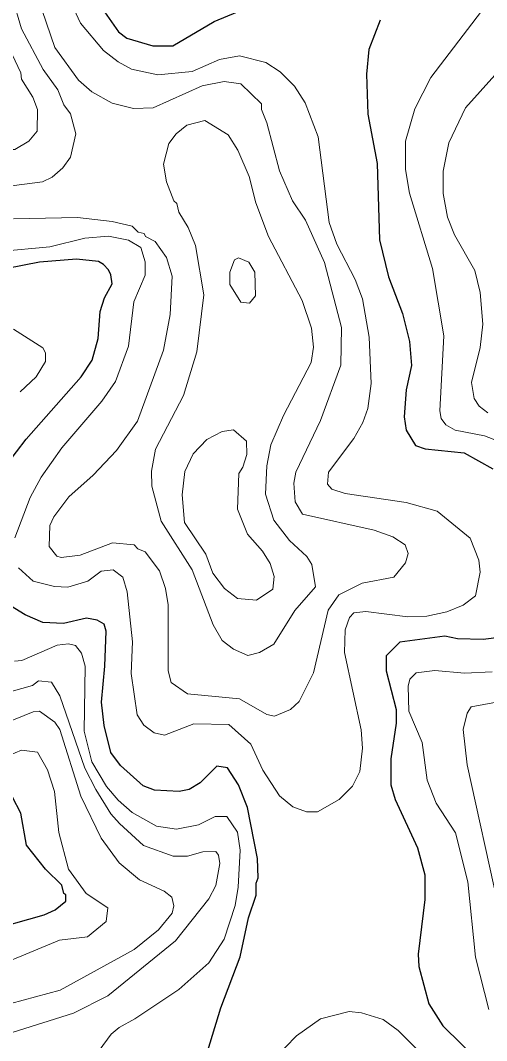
# Model space of a CAD drawing. Extents: x 673.3 to 698.5, y 6984.3 to 7012.3.
# Drawn here: x 684.042 to 684.606, y 7004.382 to 7005.617 of the extents above; entities that cross this region are included whole.
import ezdxf

# ---------------------------------------------------------------- set-up
doc = ezdxf.new("R2010")
doc.units = 0
doc.header["$LTSCALE"] = 0.032
doc.layers.add('1', color=7, linetype='Continuous', lineweight=25)
doc.layers.add('2', color=7, linetype='Continuous', lineweight=13)

msp = doc.modelspace()

# ---------------------------------------------------------------- linework, layer by layer
at = {"layer": '1'}
for points in [[(684.1407, 7005.6318), (684.1607, 7005.6034), (684.1706, 7005.5957), (684.2023, 7005.5866), (684.2265, 7005.5867), (684.2762, 7005.616), (684.3047, 7005.6279)], [(684.4772, 7005.6175), (684.4636, 7005.5821), (684.4609, 7005.5522), (684.4625, 7005.504), (684.4738, 7005.4443), (684.4765, 7005.3515), (684.4874, 7005.3068), (684.5046, 7005.2623)], [(684.0253, 7005.0795), (684.0489, 7005.1104), (684.1153, 7005.1856), (684.1288, 7005.2061), (684.1358, 7005.2323), (684.1384, 7005.2649), (684.1434, 7005.2813), (684.1529, 7005.2983), (684.1511, 7005.3091), (684.1483, 7005.3153), (684.1425, 7005.3216), (684.1363, 7005.3256), (684.1095, 7005.3284), (684.0648, 7005.3247), (684.0046, 7005.313)], [(684.5046, 7005.2623), (684.513, 7005.2287), (684.5153, 7005.1994), (684.5088, 7005.1701), (684.5065, 7005.1375), (684.509, 7005.1213), (684.5201, 7005.1026), (684.5319, 7005.0987), (684.5789, 7005.0938), (684.6139, 7005.0743)], [(684.1432, 7004.7635), (684.14, 7004.7918), (684.144, 7004.8353), (684.1454, 7004.8777), (684.1431, 7004.8861), (684.1345, 7004.8909), (684.1219, 7004.8934), (684.0939, 7004.8872), (684.069, 7004.8882), (684.0474, 7004.8975), (684.0298, 7004.9085)], [(684.6434, 7004.873), (684.6023, 7004.8675), (684.571, 7004.8683), (684.5558, 7004.8715), (684.501, 7004.8643), (684.4846, 7004.8479), (684.4845, 7004.8297), (684.4966, 7004.783), (684.4966, 7004.7662), (684.4902, 7004.7232), (684.4902, 7004.6915), (684.4955, 7004.674), (684.5226, 7004.6153), (684.5316, 7004.5827), (684.5316, 7004.5528), (684.5235, 7004.4864), (684.524, 7004.4717), (684.5364, 7004.4265), (684.5532, 7004.3997), (684.6215, 7004.3327)], [(684.2613, 7004.3462), (684.2843, 7004.4215), (684.3078, 7004.4834), (684.318, 7004.5307), (684.3272, 7004.5581), (684.3273, 7004.5726), (684.3297, 7004.5792), (684.3289, 7004.6023), (684.3169, 7004.6642), (684.306, 7004.6918), (684.2924, 7004.7121), (684.2794, 7004.7143), (684.2596, 7004.694), (684.2463, 7004.6858), (684.2339, 7004.6835), (684.2042, 7004.6851), (684.1902, 7004.6905), (684.1628, 7004.7151), (684.1512, 7004.7309), (684.1432, 7004.7635)], [(683.9987, 7004.514), (684.0704, 7004.5343), (684.084, 7004.5402), (684.0968, 7004.5507), (684.0968, 7004.5585), (684.0944, 7004.5599), (684.092, 7004.57), (684.0723, 7004.5897), (684.0491, 7004.6187), (684.0422, 7004.6573), (684.0321, 7004.6769)]]:
    msp.add_lwpolyline(points, dxfattribs=at)
at = {"layer": '2'}
for points in [[(684.4022, 7005.4763), (684.3865, 7005.5175), (684.3735, 7005.5377), (684.3561, 7005.5552), (684.339, 7005.5664), (684.3072, 7005.5743), (684.2827, 7005.5702), (684.2498, 7005.5556), (684.2083, 7005.5516), (684.1764, 7005.5582), (684.1601, 7005.5671), (684.1425, 7005.5808), (684.1145, 7005.6142), (684.0985, 7005.6492), (684.0903, 7005.6812), (684.0805, 7005.775), (684.0757, 7005.7907), (684.0644, 7005.8087), (684.0574, 7005.8154), (684.0479, 7005.8187), (684.0387, 7005.8171)], [(683.9996, 7005.4131), (684.0685, 7005.4217), (684.0803, 7005.4276), (684.0933, 7005.4389), (684.1026, 7005.4517), (684.1089, 7005.4799), (684.1023, 7005.5043), (684.0944, 7005.5153), (684.087, 7005.5334), (684.0692, 7005.558), (684.043, 7005.6072), (684.0323, 7005.6447)], [(684.5919, 7005.3147), (684.5675, 7005.3576), (684.559, 7005.3792), (684.5537, 7005.4076), (684.5537, 7005.4348), (684.5604, 7005.4691), (684.5807, 7005.5115), (684.691, 7005.6344)], [(684.0679, 7005.6292), (684.0835, 7005.5847), (684.1119, 7005.5449), (684.1283, 7005.531), (684.1527, 7005.5171), (684.1785, 7005.5109), (684.2026, 7005.5117), (684.2619, 7005.5381), (684.2883, 7005.5434), (684.3088, 7005.5407), (684.3336, 7005.5164), (684.3338, 7005.5093), (684.3402, 7005.4935), (684.3555, 7005.4353), (684.3712, 7005.3987), (684.3868, 7005.3754), (684.4101, 7005.3241), (684.4306, 7005.2456), (684.4298, 7005.1997), (684.4053, 7005.1327), (684.3753, 7005.0704), (684.3729, 7005.057), (684.3744, 7005.0343), (684.3833, 7005.0195), (684.4701, 7005.0001), (684.4929, 7004.9919), (684.5078, 7004.9823), (684.5112, 7004.9718), (684.5081, 7004.9605), (684.4941, 7004.9432), (684.4554, 7004.9359), (684.4275, 7004.9218), (684.4144, 7004.9032), (684.3966, 7004.8273), (684.3792, 7004.7924), (684.3689, 7004.7829), (684.3495, 7004.7747), (684.3403, 7004.7767), (684.3069, 7004.7957), (684.244, 7004.8018), (684.2243, 7004.8157), (684.2207, 7004.8295), (684.2205, 7004.9098), (684.2174, 7004.9295), (684.2102, 7004.9508), (684.1929, 7004.974), (684.184, 7004.9774), (684.1793, 7004.9823), (684.1532, 7004.9848), (684.1141, 7004.9699), (684.0912, 7004.9669), (684.086, 7004.9685), (684.0765, 7004.9801), (684.0772, 7005.0056), (684.0823, 7005.0164), (684.1005, 7005.0406), (684.1298, 7005.0666), (684.158, 7005.0965), (684.1834, 7005.1319), (684.215, 7005.2182), (684.223, 7005.2614), (684.2254, 7005.3075), (684.2188, 7005.3303), (684.205, 7005.3495), (684.1933, 7005.3558), (684.1918, 7005.3593), (684.1845, 7005.3611), (684.1771, 7005.3683), (684.1527, 7005.3739), (684.1109, 7005.3788), (684.0332, 7005.3772)], [(684.6002, 7005.6284), (684.5388, 7005.5481), (684.5192, 7005.5102), (684.508, 7005.4713), (684.5081, 7005.4369), (684.513, 7005.408), (684.5407, 7005.3168), (684.5544, 7005.2353), (684.5496, 7005.1446), (684.5514, 7005.1352), (684.5568, 7005.1275), (684.5682, 7005.1211), (684.6036, 7005.1142), (684.6215, 7005.1075)], [(684.5339, 7004.896), (684.5583, 7004.901), (684.5779, 7004.9094), (684.5927, 7004.9205), (684.5985, 7004.9493), (684.5968, 7004.9638), (684.5862, 7004.9903), (684.5463, 7005.0229), (684.5087, 7005.0335), (684.435, 7005.0446), (684.4188, 7005.0497), (684.4137, 7005.0556), (684.4147, 7005.0701), (684.4453, 7005.1109), (684.4563, 7005.1303), (684.4624, 7005.1474), (684.4665, 7005.1775), (684.464, 7005.2339), (684.4558, 7005.2801), (684.447, 7005.3037), (684.4248, 7005.3466), (684.4155, 7005.3726), (684.4022, 7005.4763)], [(684.0159, 7005.3374), (684.0775, 7005.3431), (684.1196, 7005.3536), (684.1483, 7005.356), (684.1728, 7005.3513), (684.1875, 7005.3425), (684.1928, 7005.3251), (684.1928, 7005.3089), (684.1791, 7005.2766), (684.1726, 7005.2228), (684.1569, 7005.18), (684.1403, 7005.1562), (684.0921, 7005.0997), (684.067, 7005.0643), (684.0534, 7005.0395), (684.0348, 7004.9909)], [(684.6077, 7005.1422), (684.5972, 7005.1504), (684.5912, 7005.1594), (684.5879, 7005.1788), (684.5985, 7005.2212), (684.6016, 7005.2496), (684.5984, 7005.288), (684.5919, 7005.3147)], [(684.0414, 7005.1677), (684.0608, 7005.1856), (684.0721, 7005.2043), (684.0722, 7005.2147), (684.0688, 7005.2209), (684.0333, 7005.2433)], [(684.0396, 7004.9546), (684.0571, 7004.9383), (684.0832, 7004.9318), (684.099, 7004.931), (684.1234, 7004.9381), (684.1396, 7004.9502), (684.1539, 7004.952), (684.1657, 7004.943), (684.171, 7004.9255), (684.1774, 7004.8648), (684.1757, 7004.8263), (684.1831, 7004.7765), (684.1913, 7004.764), (684.2038, 7004.7545), (684.2163, 7004.7519), (684.2516, 7004.7656), (684.294, 7004.7646), (684.3208, 7004.7409), (684.3353, 7004.7095), (684.3553, 7004.6785), (684.3718, 7004.6651), (684.3881, 7004.659), (684.4015, 7004.6591), (684.4279, 7004.674), (684.4437, 7004.6899), (684.4526, 7004.7079), (684.456, 7004.7359), (684.4543, 7004.7581), (684.434, 7004.8519), (684.4348, 7004.8794), (684.4403, 7004.8941), (684.4456, 7004.9), (684.46, 7004.9016), (684.5109, 7004.8951), (684.5339, 7004.896)], [(684.1614, 7004.3979), (684.1805, 7004.4081), (684.2334, 7004.4438), (684.2698, 7004.4762), (684.2884, 7004.5048), (684.3018, 7004.5457), (684.3054, 7004.5677), (684.3078, 7004.6127), (684.3045, 7004.6342), (684.2919, 7004.6532), (684.2776, 7004.6532), (684.2574, 7004.6433), (684.2306, 7004.6378), (684.2065, 7004.6417), (684.1772, 7004.6583), (684.16, 7004.6732), (684.1458, 7004.6898), (684.1284, 7004.7195), (684.1188, 7004.7565), (684.1203, 7004.8352), (684.1156, 7004.851), (684.1086, 7004.8602), (684.1, 7004.8625), (684.0861, 7004.8606), (684.0433, 7004.8423), (684.0347, 7004.8414)], [(684.6129, 7004.8283), (684.5793, 7004.8267), (684.5437, 7004.83), (684.5208, 7004.8273), (684.5132, 7004.8197), (684.5113, 7004.811), (684.5122, 7004.7809), (684.5282, 7004.743), (684.5342, 7004.6974), (684.5451, 7004.6693), (684.5684, 7004.6334), (684.5837, 7004.5743), (684.5928, 7004.4829), (684.609, 7004.4196)], [(684.0133, 7004.804), (684.0307, 7004.8046), (684.0563, 7004.8119), (684.0635, 7004.8177), (684.0795, 7004.8159), (684.0896, 7004.7995), (684.1197, 7004.712), (684.133, 7004.6858), (684.1511, 7004.6566), (684.1617, 7004.6448)], [(684.6204, 7004.5454), (684.5826, 7004.716), (684.578, 7004.7587), (684.5827, 7004.7786), (684.5876, 7004.7861), (684.6597, 7004.7994)], [(684.0224, 7004.7658), (684.0571, 7004.7801), (684.065, 7004.781), (684.0833, 7004.7677), (684.0894, 7004.7586), (684.1149, 7004.6779), (684.1396, 7004.627), (684.1614, 7004.5971), (684.1858, 7004.5766), (684.2157, 7004.5628), (684.2251, 7004.5557), (684.2277, 7004.5453), (684.2254, 7004.5363), (684.2089, 7004.5162), (684.1793, 7004.4922), (684.0897, 7004.4429), (684.0303, 7004.4269)], [(684.0221, 7004.4758), (684.0889, 7004.5035), (684.123, 7004.5076), (684.1454, 7004.5263), (684.1478, 7004.5426), (684.1213, 7004.5602), (684.0998, 7004.5896), (684.0884, 7004.634), (684.0829, 7004.6834), (684.0746, 7004.7098), (684.0623, 7004.7313), (684.043, 7004.7338), (684.0118, 7004.7209)], [(684.1617, 7004.6448), (684.1909, 7004.6181), (684.2266, 7004.6054), (684.244, 7004.6053), (684.2627, 7004.6107), (684.2783, 7004.6108), (684.2816, 7004.6065), (684.2831, 7004.5965), (684.2784, 7004.5697), (684.2698, 7004.5536), (684.2297, 7004.5028), (684.1476, 7004.4363), (684.1059, 7004.4152), (684.0319, 7004.3919)], [(684.5243, 7004.369), (684.499, 7004.3943), (684.4809, 7004.4074), (684.4549, 7004.4155), (684.4397, 7004.417), (684.4052, 7004.4083), (684.3759, 7004.3875), (684.3496, 7004.3604)], [(684.1372, 7004.3701), (684.1517, 7004.3897), (684.1614, 7004.3979)]]:
    msp.add_lwpolyline(points, dxfattribs=at)
for points in [[(684.0621, 7005.4831), (684.0626, 7005.5097), (684.0568, 7005.5246), (684.0432, 7005.5464), (684.0421, 7005.5541), (684.0251, 7005.5906), (684.0164, 7005.6032), (684.0045, 7005.6099), (683.9871, 7005.6078), (683.9729, 7005.5927), (683.9698, 7005.5811), (683.9589, 7005.5636), (683.9444, 7005.5545), (683.9348, 7005.539), (683.9331, 7005.5166), (683.9406, 7005.5008), (683.9595, 7005.4789), (683.9736, 7005.4681), (684.0033, 7005.4612), (684.0349, 7005.4612), (684.052, 7005.4711)], [(684.2392, 7005.1632), (684.2555, 7005.2161), (684.2637, 7005.285), (684.2539, 7005.3447), (684.2447, 7005.3665), (684.2334, 7005.3851), (684.2312, 7005.3957), (684.2277, 7005.3989), (684.2185, 7005.422), (684.2149, 7005.4433), (684.2213, 7005.4683), (684.2305, 7005.48), (684.2433, 7005.4907), (684.2651, 7005.4962), (684.2932, 7005.4787), (684.3052, 7005.4603), (684.3189, 7005.4283), (684.3269, 7005.3964), (684.3422, 7005.3556), (684.3829, 7005.2782), (684.3943, 7005.2445), (684.3965, 7005.2216), (684.394, 7005.203), (684.3604, 7005.1389), (684.3451, 7005.1034), (684.3403, 7005.0779), (684.3386, 7005.0435), (684.3487, 7005.0121), (684.3675, 7004.9877), (684.3885, 7004.9682), (684.3948, 7004.9583), (684.399, 7004.9314), (684.374, 7004.9027), (684.3485, 7004.8619), (684.3311, 7004.8518), (684.317, 7004.8481), (684.2997, 7004.8558), (684.286, 7004.8665), (684.2753, 7004.8853), (684.2498, 7004.9521), (684.2123, 7005.011), (684.201, 7005.0534), (684.2003, 7005.0716), (684.2054, 7005.098)], [(684.3256, 7005.3127), (684.3183, 7005.3248), (684.3059, 7005.3299), (684.3011, 7005.3275), (684.2955, 7005.3124), (684.2954, 7005.2975), (684.3087, 7005.2763), (684.3191, 7005.2748), (684.3264, 7005.284)], [(684.3061, 7005.0686), (684.3111, 7005.0764), (684.3158, 7005.0918), (684.3157, 7005.1078), (684.2997, 7005.1214), (684.2861, 7005.1195), (684.2673, 7005.1097), (684.2508, 7005.0925), (684.241, 7005.0713), (684.2377, 7005.0427), (684.2406, 7005.0092), (684.2661, 7004.9709), (684.2749, 7004.948), (684.2889, 7004.9294), (684.3046, 7004.9172), (684.3275, 7004.9154), (684.3475, 7004.9286), (684.3492, 7004.944), (684.3442, 7004.9597), (684.3347, 7004.9747), (684.3166, 7004.9951), (684.3045, 7005.0254)]]:
    msp.add_lwpolyline(points, close=True, dxfattribs=at)

doc.saveas('drawing.dxf')
